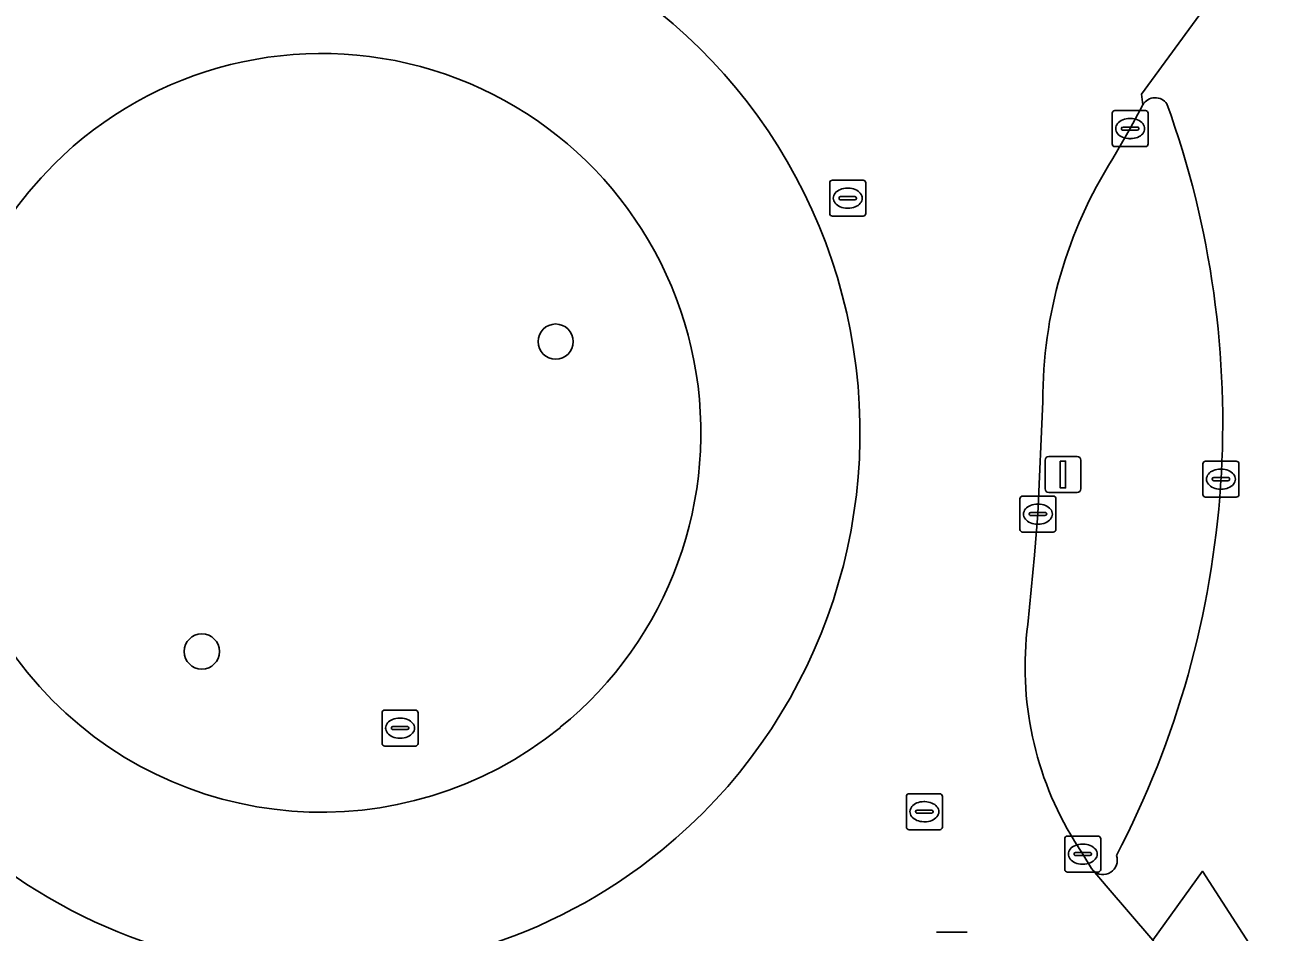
# Model space of a CAD drawing. Extents: x 156141 to 158132, y 385651 to 388333.
# Drawn here: x 156667.37 to 156702, y 387006.45 to 387031.66 of the extents above; entities that cross this region are included whole.
import ezdxf

# ---------------------------------------------------------------- set-up
doc = ezdxf.new("R2010")
doc.units = 0
for name, color, linetype in [('IMGEO_Berm_gesloten', 7, 'Continuous'), ('IMGEO_Boom', 7, 'Continuous'), ('IMGEO_Fietspad_gesloten', 7, 'Continuous'), ('IMGEO_Kolk', 7, 'Continuous'), ('IMGEO_Lichtmast', 7, 'Continuous'), ('IMGEO_Rijbaan_lokaal_gesloten', 7, 'Continuous'), ('IMGEO_Rioolput', 7, 'Continuous'), ('IMGEO_Verkeerseiland_groen', 7, 'Continuous'), ('IMGEO_Voetpad_open', 7, 'Continuous')]:
    doc.layers.add(name, color=color, linetype=linetype)

msp = doc.modelspace()

# ---------------------------------------------------------------- linework, layer by layer
at = {"layer": 'IMGEO_Berm_gesloten'}
for centre, radius, start, end in [((156675.574, 387020.338), 15, 309.267, 133.8223), ((156675.597, 387020.358), 15.001, 133.9393, 309.15), ((156675.617, 387020.328), 10.535, 308.9976, 134.9116), ((156675.604, 387020.316), 10.535, 134.8161, 309.0931)]:
    msp.add_arc(centre, radius, start, end, dxfattribs=at)
at = {"layer": 'IMGEO_Boom'}
for centre in [(156682.116, 387022.858), (156672.284, 387014.247)]:
    msp.add_circle(centre, 0.489, dxfattribs=at)
at = {"layer": 'IMGEO_Fietspad_gesloten'}
for points in [[(156702.176, 387034.361), (156701.889, 387034.512), (156698.401, 387029.731), (156698.438, 387029.437)], [(156697.053, 387008.162), (156697.416, 387007.737), (156698.711, 387006.225), (156700.096, 387008.143), (156701.387, 387006.132)]]:
    msp.add_lwpolyline(points, dxfattribs=at)
for centre, radius, start, end in [((156674.646, 387020.617), 26.008, 332.4212, 19.8818), ((156698.779, 387029.241), 0.393, 34.1792, 150.1203), ((156697.328, 387008.444), 0.394, 225.7359, 19.5731)]:
    msp.add_arc(centre, radius, start, end, dxfattribs=at)
at = {"layer": 'IMGEO_Kolk'}
for p, q in [((156697.581, 387028.35), (156697.581, 387029.202)), ((156697.656, 387029.276), (156698.508, 387029.276)), ((156698.069, 387029.056), (156698.094, 387029.056)), ((156698.582, 387029.202), (156698.582, 387028.35)), ((156697.84, 387028.77), (156697.84, 387028.782)), ((156698.278, 387028.733), (156697.88, 387028.733)), ((156697.883, 387028.819), (156698.281, 387028.819)), ((156698.324, 387028.782), (156698.324, 387028.77)), ((156698.092, 387028.496), (156698.067, 387028.496)), ((156698.508, 387028.276), (156697.656, 387028.276)), ((156700.104, 387018.61), (156700.104, 387019.462)), ((156700.179, 387019.536), (156701.031, 387019.536)), ((156701.105, 387019.462), (156701.105, 387018.61)), ((156700.363, 387019.03), (156700.363, 387019.042)), ((156700.801, 387018.993), (156700.403, 387018.993)), ((156700.406, 387019.079), (156700.804, 387019.079)), ((156700.592, 387019.316), (156700.617, 387019.316)), ((156700.847, 387019.042), (156700.847, 387019.03)), ((156700.615, 387018.756), (156700.59, 387018.756)), ((156695.019, 387017.639), (156695.019, 387018.491)), ((156695.094, 387018.565), (156695.946, 387018.565)), ((156695.507, 387018.345), (156695.532, 387018.345)), ((156696.02, 387018.491), (156696.02, 387017.639)), ((156701.031, 387018.536), (156700.179, 387018.536)), ((156695.278, 387018.059), (156695.278, 387018.071)), ((156695.716, 387018.022), (156695.318, 387018.022)), ((156695.321, 387018.108), (156695.719, 387018.108)), ((156695.762, 387018.071), (156695.762, 387018.059)), ((156695.53, 387017.785), (156695.505, 387017.785)), ((156695.946, 387017.565), (156695.094, 387017.565)), ((156696.264, 387008.192), (156696.264, 387009.044)), ((156696.339, 387009.118), (156697.191, 387009.118)), ((156697.265, 387009.044), (156697.265, 387008.192)), ((156696.523, 387008.612), (156696.523, 387008.624)), ((156696.566, 387008.661), (156696.964, 387008.661)), ((156696.752, 387008.898), (156696.777, 387008.898)), ((156697.007, 387008.624), (156697.007, 387008.612)), ((156696.961, 387008.575), (156696.563, 387008.575)), ((156696.775, 387008.338), (156696.75, 387008.338)), ((156697.191, 387008.118), (156696.339, 387008.118))]:
    msp.add_line(p, q, dxfattribs=at)
for points in [[(156697.581, 387028.35), (156697.581, 387029.202)], [(156697.656, 387029.276), (156698.508, 387029.276)], [(156698.582, 387029.202), (156698.582, 387028.35)], [(156698.508, 387028.276), (156697.656, 387028.276)], [(156700.104, 387018.61), (156700.104, 387019.462)], [(156700.179, 387019.536), (156701.031, 387019.536)], [(156701.105, 387019.462), (156701.105, 387018.61)], [(156695.019, 387017.639), (156695.019, 387018.491)], [(156695.094, 387018.565), (156695.946, 387018.565)], [(156696.02, 387018.491), (156696.02, 387017.639)], [(156701.031, 387018.536), (156700.179, 387018.536)], [(156695.946, 387017.565), (156695.094, 387017.565)], [(156696.264, 387008.192), (156696.264, 387009.044)], [(156696.339, 387009.118), (156697.191, 387009.118)], [(156697.265, 387009.044), (156697.265, 387008.192)], [(156697.191, 387008.118), (156696.339, 387008.118)]]:
    msp.add_lwpolyline(points, dxfattribs=at)
for centre, radius, start, end in [((156697.658, 387029.2), 0.0765, 91.552, 178.448), ((156697.658, 387029.2), 0.0765, 91.552, 178.448), ((156698.506, 387029.2), 0.0765, 1.552, 88.448), ((156698.506, 387029.2), 0.0765, 1.552, 88.448), ((156697.88, 387028.779), 0.0403, 85.8775, 175.7526), ((156697.877, 387028.769), 0.0366, 178.938, 274.7102), ((156698.281, 387028.776), 0.043, 264.8664, 352.4533), ((156698.285, 387028.781), 0.0386, 1.7309, 96.639), ((156697.658, 387028.352), 0.0765, 181.552, 268.448), ((156697.658, 387028.352), 0.0765, 181.552, 268.448), ((156698.506, 387028.352), 0.0765, 271.552, 358.448), ((156698.506, 387028.352), 0.0765, 271.552, 358.448), ((156700.181, 387019.46), 0.0765, 91.552, 178.448), ((156700.181, 387019.46), 0.0765, 91.552, 178.448), ((156701.029, 387019.46), 0.0765, 1.552, 88.448), ((156701.029, 387019.46), 0.0765, 1.552, 88.448), ((156700.403, 387019.039), 0.0403, 85.8775, 175.7526), ((156700.4, 387019.029), 0.0366, 178.938, 274.7102), ((156700.804, 387019.036), 0.043, 264.8664, 352.4533), ((156700.808, 387019.041), 0.0386, 1.7309, 96.639), ((156695.096, 387018.489), 0.0765, 91.552, 178.448), ((156695.096, 387018.489), 0.0765, 91.552, 178.448), ((156695.944, 387018.489), 0.0765, 1.552, 88.448), ((156695.944, 387018.489), 0.0765, 1.552, 88.448), ((156700.181, 387018.612), 0.0765, 181.552, 268.448), ((156700.181, 387018.612), 0.0765, 181.552, 268.448), ((156701.029, 387018.612), 0.0765, 271.552, 358.448), ((156701.029, 387018.612), 0.0765, 271.552, 358.448), ((156695.318, 387018.068), 0.0403, 85.8775, 175.7526), ((156695.315, 387018.058), 0.0366, 178.938, 274.7102), ((156695.719, 387018.065), 0.043, 264.8664, 352.4533), ((156695.723, 387018.07), 0.0386, 1.7309, 96.639), ((156695.096, 387017.641), 0.0765, 181.552, 268.448), ((156695.096, 387017.641), 0.0765, 181.552, 268.448), ((156695.944, 387017.641), 0.0765, 271.552, 358.448), ((156695.944, 387017.641), 0.0765, 271.552, 358.448), ((156696.341, 387009.042), 0.0765, 91.552, 178.448), ((156696.341, 387009.042), 0.0765, 91.552, 178.448), ((156697.189, 387009.042), 0.0765, 1.552, 88.448), ((156697.189, 387009.042), 0.0765, 1.552, 88.448), ((156696.563, 387008.621), 0.0403, 85.8775, 175.7526), ((156696.56, 387008.611), 0.0366, 178.938, 274.7102), ((156696.964, 387008.618), 0.043, 264.8664, 352.4533), ((156696.968, 387008.623), 0.0386, 1.7309, 96.639), ((156696.341, 387008.194), 0.0765, 181.552, 268.448), ((156696.341, 387008.194), 0.0765, 181.552, 268.448), ((156697.189, 387008.194), 0.0765, 271.552, 358.448), ((156697.189, 387008.194), 0.0765, 271.552, 358.448)]:
    msp.add_arc(centre, radius, start, end, dxfattribs=at)
for centre, major_axis, ratio, start_param, end_param in [((156698.068, 387028.776), (-0.387, 0.002), 0.722429, 4.712389, 7.853982), ((156698.093, 387028.776), (-0.39, 0.002), 0.717154, 1.570796, 4.712389), ((156700.591, 387019.036), (-0.387, 0.002), 0.722429, 4.712389, 7.853982), ((156700.616, 387019.036), (-0.39, 0.002), 0.717154, 1.570796, 4.712389), ((156695.506, 387018.065), (-0.387, 0.002), 0.722429, 4.712389, 7.853982), ((156695.531, 387018.065), (-0.39, 0.002), 0.717154, 1.570796, 4.712389), ((156696.751, 387008.618), (-0.387, 0.002), 0.722429, 4.712389, 7.853982), ((156696.776, 387008.618), (-0.39, 0.002), 0.717154, 1.570796, 4.712389)]:
    msp.add_ellipse(centre, major_axis=major_axis, ratio=ratio, start_param=start_param, end_param=end_param, dxfattribs=at)
at = {"layer": 'IMGEO_Lichtmast'}
for p, q in [((156695.719, 387018.765), (156695.719, 387019.565)), ((156695.719, 387019.565), (156695.719, 387018.765)), ((156695.819, 387019.665), (156696.609, 387019.665)), ((156696.609, 387019.665), (156695.819, 387019.665)), ((156696.709, 387019.565), (156696.709, 387018.765)), ((156696.709, 387018.765), (156696.709, 387019.565)), ((156696.609, 387018.665), (156695.819, 387018.665)), ((156695.819, 387018.665), (156696.609, 387018.665))]:
    msp.add_line(p, q, dxfattribs=at)
msp.add_lwpolyline([(156696.139, 387019.54), (156696.289, 387019.54), (156696.289, 387018.79), (156696.139, 387018.79), (156696.139, 387019.54)], dxfattribs=at)
for centre, start, end in [((156695.819, 387019.565), 90, 180), ((156695.819, 387019.565), 90, 180), ((156696.609, 387019.565), 0, 90), ((156696.609, 387019.565), 360, 90), ((156695.819, 387018.765), 180, 270), ((156695.819, 387018.765), 180, 270), ((156696.609, 387018.765), 270, 0), ((156696.609, 387018.765), 270, 0)]:
    msp.add_arc(centre, 0.1, start, end, dxfattribs=at)
at = {"layer": 'IMGEO_Rijbaan_lokaal_gesloten'}
for points in [[(156697.597, 387027.942), (156698.082, 387028.776), (156698.438, 387029.437), (156698.401, 387029.731), (156701.889, 387034.512), (156702.176, 387034.361)], [(156695.238, 387014.999), (156695.421, 387016.92), (156695.52, 387018.065), (156695.653, 387021.197)], [(156700.285, 386990.228), (156706.491, 386997.928), (156704.25, 387000.459), (156700.643, 387004.256), (156698.711, 387006.225), (156697.416, 387007.737), (156697.053, 387008.162), (156697.006, 387008.217), (156696.765, 387008.618), (156696.534, 387008.98)]]:
    msp.add_lwpolyline(points, dxfattribs=at)
for centre, radius, start, end in [((156675.574, 387020.338), 15, 309.267, 133.8223), ((156675.597, 387020.358), 15.001, 133.9393, 309.15), ((156708.236, 387021.223), 12.583, 147.7264, 180.1182), ((156704.366, 387013.815), 9.205, 172.6123, 211.6903)]:
    msp.add_arc(centre, radius, start, end, dxfattribs=at)
at = {"layer": 'IMGEO_Rioolput'}
for p, q in [((156689.808, 387027.342), (156690.66, 387027.342)), ((156689.733, 387026.416), (156689.733, 387027.268)), ((156690.221, 387027.122), (156690.246, 387027.122)), ((156690.734, 387027.268), (156690.734, 387026.416)), ((156689.992, 387026.836), (156689.992, 387026.848)), ((156690.43, 387026.799), (156690.032, 387026.799)), ((156690.035, 387026.885), (156690.433, 387026.885)), ((156690.476, 387026.848), (156690.476, 387026.836)), ((156690.66, 387026.342), (156689.808, 387026.342)), ((156690.244, 387026.562), (156690.219, 387026.562)), ((156677.292, 387011.693), (156677.292, 387012.545)), ((156677.367, 387012.619), (156678.219, 387012.619)), ((156678.293, 387012.545), (156678.293, 387011.693)), ((156677.551, 387012.113), (156677.551, 387012.125)), ((156677.989, 387012.076), (156677.591, 387012.076)), ((156677.594, 387012.162), (156677.992, 387012.162)), ((156677.78, 387012.399), (156677.805, 387012.399)), ((156678.035, 387012.125), (156678.035, 387012.113)), ((156677.803, 387011.839), (156677.778, 387011.839)), ((156678.219, 387011.619), (156677.367, 387011.619)), ((156691.862, 387009.37), (156691.862, 387010.222)), ((156691.937, 387010.296), (156692.789, 387010.296)), ((156692.35, 387010.076), (156692.375, 387010.076)), ((156692.863, 387010.222), (156692.863, 387009.37)), ((156692.121, 387009.79), (156692.121, 387009.802)), ((156692.559, 387009.753), (156692.161, 387009.753)), ((156692.164, 387009.839), (156692.562, 387009.839)), ((156692.605, 387009.802), (156692.605, 387009.79)), ((156692.789, 387009.296), (156691.937, 387009.296)), ((156692.373, 387009.516), (156692.348, 387009.516)), ((156692.704, 387006.451), (156693.556, 387006.451))]:
    msp.add_line(p, q, dxfattribs=at)
for points in [[(156689.808, 387027.342), (156690.66, 387027.342)], [(156689.733, 387026.416), (156689.733, 387027.268)], [(156690.734, 387027.268), (156690.734, 387026.416)], [(156690.66, 387026.342), (156689.808, 387026.342)], [(156677.292, 387011.693), (156677.292, 387012.545)], [(156677.367, 387012.619), (156678.219, 387012.619)], [(156678.293, 387012.545), (156678.293, 387011.693)], [(156678.219, 387011.619), (156677.367, 387011.619)], [(156691.862, 387009.37), (156691.862, 387010.222)], [(156691.937, 387010.296), (156692.789, 387010.296)], [(156692.863, 387010.222), (156692.863, 387009.37)], [(156692.789, 387009.296), (156691.937, 387009.296)], [(156692.704, 387006.451), (156693.556, 387006.451)]]:
    msp.add_lwpolyline(points, dxfattribs=at)
for centre, radius, start, end in [((156689.81, 387027.266), 0.0765, 91.552, 178.448), ((156689.81, 387027.266), 0.0765, 91.552, 178.448), ((156690.658, 387027.266), 0.0765, 1.552, 88.448), ((156690.658, 387027.266), 0.0765, 1.552, 88.448), ((156690.032, 387026.845), 0.0403, 85.8775, 175.7526), ((156690.029, 387026.835), 0.0366, 178.938, 274.7102), ((156690.433, 387026.842), 0.043, 264.8664, 352.4533), ((156690.437, 387026.847), 0.0386, 1.7309, 96.639), ((156689.81, 387026.418), 0.0765, 181.552, 268.448), ((156689.81, 387026.418), 0.0765, 181.552, 268.448), ((156690.658, 387026.418), 0.0765, 271.552, 358.448), ((156690.658, 387026.418), 0.0765, 271.552, 358.448), ((156677.369, 387012.543), 0.0765, 91.552, 178.448), ((156677.369, 387012.543), 0.0765, 91.552, 178.448), ((156678.217, 387012.543), 0.0765, 1.552, 88.448), ((156678.217, 387012.543), 0.0765, 1.552, 88.448), ((156677.591, 387012.122), 0.0403, 85.8775, 175.7526), ((156677.588, 387012.112), 0.0366, 178.938, 274.7102), ((156677.992, 387012.119), 0.043, 264.8664, 352.4533), ((156677.996, 387012.124), 0.0386, 1.7309, 96.639), ((156677.369, 387011.695), 0.0765, 181.552, 268.448), ((156677.369, 387011.695), 0.0765, 181.552, 268.448), ((156678.217, 387011.695), 0.0765, 271.552, 358.448), ((156678.217, 387011.695), 0.0765, 271.552, 358.448), ((156691.939, 387010.22), 0.0765, 91.552, 178.448), ((156691.939, 387010.22), 0.0765, 91.552, 178.448), ((156692.787, 387010.22), 0.0765, 1.552, 88.448), ((156692.787, 387010.22), 0.0765, 1.552, 88.448), ((156692.161, 387009.799), 0.0403, 85.8775, 175.7526), ((156692.158, 387009.789), 0.0366, 178.938, 274.7102), ((156692.562, 387009.796), 0.043, 264.8664, 352.4533), ((156692.566, 387009.801), 0.0386, 1.7309, 96.639), ((156691.939, 387009.372), 0.0765, 181.552, 268.448), ((156691.939, 387009.372), 0.0765, 181.552, 268.448), ((156692.787, 387009.372), 0.0765, 271.552, 358.448), ((156692.787, 387009.372), 0.0765, 271.552, 358.448)]:
    msp.add_arc(centre, radius, start, end, dxfattribs=at)
for centre, major_axis, ratio, start_param, end_param in [((156690.22, 387026.842), (-0.387, 0.002), 0.722429, 4.712389, 7.853982), ((156690.245, 387026.842), (-0.39, 0.002), 0.717154, 1.570796, 4.712389), ((156677.779, 387012.119), (-0.387, 0.002), 0.722429, 4.712389, 7.853982), ((156677.804, 387012.119), (-0.39, 0.002), 0.717154, 1.570796, 4.712389), ((156692.349, 387009.796), (-0.387, 0.002), 0.722429, 4.712389, 7.853982), ((156692.374, 387009.796), (-0.39, 0.002), 0.717154, 1.570796, 4.712389)]:
    msp.add_ellipse(centre, major_axis=major_axis, ratio=ratio, start_param=start_param, end_param=end_param, dxfattribs=at)
at = {"layer": 'IMGEO_Verkeerseiland_groen'}
for points in [[(156698.438, 387029.437), (156698.082, 387028.776), (156697.597, 387027.942)], [(156695.653, 387021.197), (156695.52, 387018.065), (156695.421, 387016.92), (156695.238, 387014.999)], [(156696.534, 387008.98), (156696.765, 387008.618), (156697.006, 387008.217), (156697.053, 387008.162)]]:
    msp.add_lwpolyline(points, dxfattribs=at)
for centre, radius, start, end in [((156675.617, 387020.328), 10.535, 308.9976, 134.9116), ((156674.646, 387020.617), 26.008, 332.4212, 19.8818), ((156698.779, 387029.241), 0.393, 34.1792, 150.1203), ((156675.604, 387020.316), 10.535, 134.8161, 309.0931), ((156708.236, 387021.223), 12.583, 147.7264, 180.1182), ((156704.366, 387013.815), 9.205, 172.6123, 211.6903), ((156697.328, 387008.444), 0.394, 225.7359, 19.5731)]:
    msp.add_arc(centre, radius, start, end, dxfattribs=at)
at = {"layer": 'IMGEO_Voetpad_open'}
for points in [[(156700.096, 387008.143), (156698.711, 387006.225), (156700.643, 387004.256)], [(156700.593, 387004.966), (156701.387, 387006.132), (156700.096, 387008.143)]]:
    msp.add_lwpolyline(points, dxfattribs=at)

doc.saveas('drawing.dxf')
